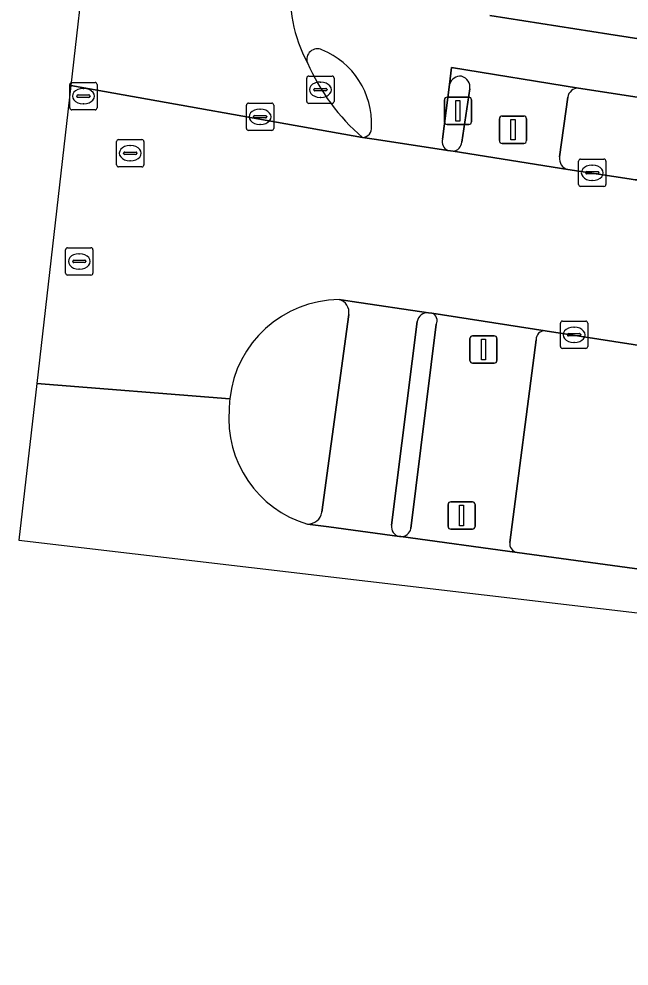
# Model space of a CAD drawing. Extents: x 162250 to 162661, y 380743 to 381606.
# Drawn here: x 162249.84 to 162272.17, y 380744 to 380778.64 of the extents above; entities that cross this region are included whole.
import ezdxf

# ---------------------------------------------------------------- set-up
doc = ezdxf.new("R2010")
doc.units = 0
for name, color, linetype in [('IMGEO_Berm_groen', 7, 'Continuous'), ('IMGEO_Berm_open', 7, 'Continuous'), ('IMGEO_Fietspad_open', 7, 'Continuous'), ('IMGEO_Kolk', 7, 'Continuous'), ('IMGEO_Lichtmast', 7, 'Continuous'), ('IMGEO_Parkeervlak_open', 7, 'Continuous'), ('IMGEO_Rijbaan_lokaal_gesloten', 7, 'Continuous'), ('IMGEO_Rioolput', 7, 'Continuous'), ('IMGEO_Verkeerseiland_gesloten', 7, 'Continuous'), ('IMGEO_Verkeersregelinstallatiepaal', 7, 'Continuous'), ('IMGEO_Voetpad_open', 7, 'Continuous')]:
    doc.layers.add(name, color=color, linetype=linetype)

msp = doc.modelspace()

# ---------------------------------------------------------------- linework, layer by layer
at = {"layer": 'IMGEO_Berm_groen'}
for points in [[(162340.445, 380757.542), (162336.426, 380757.992), (162317.845, 380760.071), (162310.873, 380761.062), (162301.002, 380762.412), (162297.264, 380762.965), (162282.522, 380765.144), (162269.09, 380767.235)], [(162268.762, 380766.905), (162267.798, 380759.494)], [(162268.069, 380759.118), (162295.452, 380755.397), (162299.969, 380754.792)]]:
    msp.add_lwpolyline(points, dxfattribs=at)
for centre, radius, start, end in [((162269.083, 380766.914), 0.321, 88.7764, 181.5719), ((162268.14, 380759.455), 0.344, 173.417, 258.147)]:
    msp.add_arc(centre, radius, start, end, dxfattribs=at)
at = {"layer": 'IMGEO_Berm_open'}
for points in [[(162307.661, 380770.36), (162270.314, 380776.107)], [(162269.923, 380775.77), (162269.625, 380773.589)], [(162269.928, 380773.131), (162272.165, 380772.786)]]:
    msp.add_lwpolyline(points, dxfattribs=at)
for centre, radius, start, end in [((162270.303, 380775.724), 0.383, 88.418, 173.0976), ((162270.018, 380773.52), 0.399, 170.0338, 256.9412), ((162272.428, 380774.797), 2.028, 262.5531, 305.1612)]:
    msp.add_arc(centre, radius, start, end, dxfattribs=at)
at = {"layer": 'IMGEO_Fietspad_open'}
for points in [[(162271.43, 380778.084), (162267.066, 380778.763)], [(162322.19, 380770.265), (162319.479, 380770.684), (162316.253, 380771.183), (162308.183, 380772.372), (162271.43, 380778.084)], [(162265.333, 380774.237), (162265.6, 380776.237), (162265.668, 380776.865), (162270.314, 380776.107), (162307.661, 380770.36), (162314.395, 380769.323), (162314.567, 380769.297), (162320.638, 380768.314)], [(162262.408, 380774.305), (162262.922, 380774.226), (162265.528, 380773.828)], [(162264.831, 380767.892), (162262.029, 380768.302), (162261.554, 380768.371)], [(162261.907, 380767.833), (162260.928, 380760.598)], [(162263.469, 380760.118), (162264.416, 380767.569)], [(162260.397, 380760.162), (162261.177, 380760.057), (162263.767, 380759.706)]]:
    msp.add_lwpolyline(points, dxfattribs=at)
for centre, radius, start, end in [((162265.345, 380779.632), 5.594, 174.9487, 207.6926), ((162260.76, 380777.156), 0.388, 64.3396, 198.5148), ((162259.818, 380774.795), 2.929, 357.8837, 67.7243), ((162262.405, 380774.647), 0.342, 270.4566, 6.706), ((162265.686, 380774.155), 0.363, 166.8681, 244.1129), ((162261.448, 380767.917), 0.466, 349.6257, 76.9148), ((162264.789, 380767.518), 0.377, 83.6403, 172.1478), ((162260.413, 380760.684), 0.522, 268.2245, 350.5538), ((162263.839, 380760.072), 0.373, 172.8539, 258.9026)]:
    msp.add_arc(centre, radius, start, end, dxfattribs=at)
at = {"layer": 'IMGEO_Kolk'}
for p, q in [((162260.37, 380775.622), (162260.37, 380776.474)), ((162260.445, 380776.548), (162261.297, 380776.548)), ((162261.371, 380776.474), (162261.371, 380775.622)), ((162260.858, 380776.328), (162260.883, 380776.328)), ((162260.629, 380776.042), (162260.629, 380776.054)), ((162261.067, 380776.005), (162260.669, 380776.005)), ((162260.672, 380776.091), (162261.07, 380776.091)), ((162261.113, 380776.054), (162261.113, 380776.042)), ((162261.297, 380775.548), (162260.445, 380775.548)), ((162260.881, 380775.768), (162260.856, 380775.768)), ((162270.318, 380772.583), (162270.318, 380773.435)), ((162270.393, 380773.509), (162271.245, 380773.509)), ((162271.319, 380773.435), (162271.319, 380772.583)), ((162270.577, 380773.003), (162270.577, 380773.015)), ((162270.62, 380773.052), (162271.018, 380773.052)), ((162270.806, 380773.289), (162270.831, 380773.289)), ((162271.061, 380773.015), (162271.061, 380773.003)), ((162271.015, 380772.966), (162270.617, 380772.966)), ((162270.829, 380772.729), (162270.804, 380772.729)), ((162271.245, 380772.509), (162270.393, 380772.509)), ((162269.652, 380766.659), (162269.652, 380767.511)), ((162269.727, 380767.585), (162270.579, 380767.585)), ((162270.653, 380767.511), (162270.653, 380766.659)), ((162269.954, 380767.128), (162270.352, 380767.128)), ((162270.14, 380767.365), (162270.165, 380767.365)), ((162269.911, 380767.079), (162269.911, 380767.091)), ((162270.349, 380767.042), (162269.951, 380767.042)), ((162270.163, 380766.805), (162270.138, 380766.805)), ((162270.395, 380767.091), (162270.395, 380767.079)), ((162270.579, 380766.585), (162269.727, 380766.585))]:
    msp.add_line(p, q, dxfattribs=at)
for points in [[(162260.37, 380775.622), (162260.37, 380776.474)], [(162260.445, 380776.548), (162261.297, 380776.548)], [(162261.371, 380776.474), (162261.371, 380775.622)], [(162261.297, 380775.548), (162260.445, 380775.548)], [(162270.318, 380772.583), (162270.318, 380773.435)], [(162270.393, 380773.509), (162271.245, 380773.509)], [(162271.319, 380773.435), (162271.319, 380772.583)], [(162271.245, 380772.509), (162270.393, 380772.509)], [(162269.652, 380766.659), (162269.652, 380767.511)], [(162269.727, 380767.585), (162270.579, 380767.585)], [(162270.653, 380767.511), (162270.653, 380766.659)], [(162270.579, 380766.585), (162269.727, 380766.585)]]:
    msp.add_lwpolyline(points, dxfattribs=at)
for centre, radius, start, end in [((162260.447, 380776.472), 0.0765, 91.552, 178.448), ((162260.447, 380776.472), 0.0765, 91.552, 178.448), ((162261.295, 380776.472), 0.0765, 1.552, 88.448), ((162261.295, 380776.472), 0.0765, 1.552, 88.448), ((162260.669, 380776.051), 0.0403, 85.8775, 175.7526), ((162260.666, 380776.041), 0.0366, 178.938, 274.7102), ((162261.07, 380776.048), 0.043, 264.8664, 352.4533), ((162261.074, 380776.053), 0.0386, 1.7309, 96.639), ((162260.447, 380775.624), 0.0765, 181.552, 268.448), ((162260.447, 380775.624), 0.0765, 181.552, 268.448), ((162261.295, 380775.624), 0.0765, 271.552, 358.448), ((162261.295, 380775.624), 0.0765, 271.552, 358.448), ((162270.395, 380773.433), 0.0765, 91.552, 178.448), ((162270.395, 380773.433), 0.0765, 91.552, 178.448), ((162271.243, 380773.433), 0.0765, 1.552, 88.448), ((162271.243, 380773.433), 0.0765, 1.552, 88.448), ((162270.617, 380773.012), 0.0403, 85.8775, 175.7526), ((162271.022, 380773.014), 0.0386, 1.7309, 96.639), ((162270.614, 380773.002), 0.0366, 178.938, 274.7102), ((162271.018, 380773.009), 0.043, 264.8664, 352.4533), ((162270.395, 380772.585), 0.0765, 181.552, 268.448), ((162270.395, 380772.585), 0.0765, 181.552, 268.448), ((162271.243, 380772.585), 0.0765, 271.552, 358.448), ((162271.243, 380772.585), 0.0765, 271.552, 358.448), ((162269.729, 380767.509), 0.0765, 91.552, 178.448), ((162269.729, 380767.509), 0.0765, 91.552, 178.448), ((162270.577, 380767.509), 0.0765, 1.552, 88.448), ((162270.577, 380767.509), 0.0765, 1.552, 88.448), ((162269.951, 380767.088), 0.0403, 85.8775, 175.7526), ((162270.356, 380767.09), 0.0386, 1.7309, 96.639), ((162269.948, 380767.078), 0.0366, 178.938, 274.7102), ((162270.352, 380767.085), 0.043, 264.8664, 352.4533), ((162269.729, 380766.661), 0.0765, 181.552, 268.448), ((162269.729, 380766.661), 0.0765, 181.552, 268.448), ((162270.577, 380766.661), 0.0765, 271.552, 358.448), ((162270.577, 380766.661), 0.0765, 271.552, 358.448)]:
    msp.add_arc(centre, radius, start, end, dxfattribs=at)
for centre, major_axis, ratio, start_param, end_param in [((162260.857, 380776.048), (-0.387, 0.002), 0.722429, 4.712389, 7.853982), ((162260.882, 380776.048), (-0.39, 0.002), 0.717154, 1.570796, 4.712389), ((162270.805, 380773.009), (-0.387, 0.002), 0.722429, 4.712389, 7.853982), ((162270.83, 380773.009), (-0.39, 0.002), 0.717154, 1.570796, 4.712389), ((162270.139, 380767.085), (-0.387, 0.002), 0.722429, 4.712389, 7.853982), ((162270.164, 380767.085), (-0.39, 0.002), 0.717154, 1.570796, 4.712389)]:
    msp.add_ellipse(centre, major_axis=major_axis, ratio=ratio, start_param=start_param, end_param=end_param, dxfattribs=at)
at = {"layer": 'IMGEO_Lichtmast'}
for p, q in [((162265.408, 380774.877), (162265.408, 380775.677)), ((162265.408, 380775.677), (162265.408, 380774.877)), ((162265.508, 380775.777), (162266.298, 380775.777)), ((162266.298, 380775.777), (162265.508, 380775.777)), ((162266.398, 380775.677), (162266.398, 380774.877)), ((162266.398, 380774.877), (162266.398, 380775.677)), ((162266.298, 380774.777), (162265.508, 380774.777)), ((162265.508, 380774.777), (162266.298, 380774.777))]:
    msp.add_line(p, q, dxfattribs=at)
msp.add_lwpolyline([(162265.828, 380775.652), (162265.978, 380775.652), (162265.978, 380774.902), (162265.828, 380774.902), (162265.828, 380775.652)], dxfattribs=at)
for centre, start, end in [((162265.508, 380775.677), 90, 180), ((162265.508, 380775.677), 90, 180), ((162266.298, 380775.677), 0, 90), ((162266.298, 380775.677), 360, 90), ((162265.508, 380774.877), 180, 270), ((162265.508, 380774.877), 180, 270), ((162266.298, 380774.877), 270, 0), ((162266.298, 380774.877), 270, 0)]:
    msp.add_arc(centre, 0.1, start, end, dxfattribs=at)
at = {"layer": 'IMGEO_Parkeervlak_open'}
msp.add_lwpolyline([(162272.165, 380772.786), (162283.76, 380770.845), (162302.363, 380767.996), (162304.099, 380767.733)], dxfattribs=at)
msp.add_arc((162272.428, 380774.797), 2.028, 262.5531, 305.1612, dxfattribs=at)
at = {"layer": 'IMGEO_Rijbaan_lokaal_gesloten'}
for points in [[(162252.312, 380781.239), (162251.737, 380776.205), (162262.408, 380774.305)], [(162319.508, 380765.306), (162319.144, 380765.373), (162317.048, 380765.757), (162316.743, 380765.813), (162313.921, 380766.242), (162307.185, 380767.265), (162304.099, 380767.733), (162302.363, 380767.996), (162283.76, 380770.845), (162272.165, 380772.786), (162269.928, 380773.131), (162265.732, 380773.796), (162265.528, 380773.828), (162262.922, 380774.226), (162262.408, 380774.305), (162251.737, 380776.205), (162250.492, 380765.299)], [(162261.554, 380768.371), (162262.029, 380768.302), (162264.831, 380767.892), (162264.951, 380767.873), (162269.09, 380767.235), (162282.522, 380765.144), (162297.264, 380762.965), (162301.002, 380762.412), (162310.873, 380761.062), (162317.845, 380760.071), (162336.426, 380757.992), (162340.445, 380757.542)], [(162250.492, 380765.299), (162249.838, 380759.576), (162300.915, 380753.574), (162365.037, 380744.169), (162389.847, 380744), (162372.871, 380745.275)], [(162257.556, 380764.746), (162250.492, 380765.299)], [(162250.492, 380765.299), (162257.556, 380764.746)], [(162299.969, 380754.792), (162295.452, 380755.397), (162268.069, 380759.118), (162263.814, 380759.703), (162263.767, 380759.706), (162261.177, 380760.057), (162260.397, 380760.162)]]:
    msp.add_lwpolyline(points, dxfattribs=at)
for centre, radius, start, end in [((162265.345, 380779.632), 5.594, 174.9487, 207.6926), ((162267.405, 380780.107), 7.657, 203.6669, 229.2621), ((162261.587, 380764.317), 4.054, 90.4725, 173.9249), ((162261.562, 380764.313), 4.03, 173.8307, 179.26), ((162261.538, 380764.017), 4.02, 175.0352, 253.5072)]:
    msp.add_arc(centre, radius, start, end, dxfattribs=at)
at = {"layer": 'IMGEO_Rioolput'}
for p, q in [((162251.699, 380775.386), (162251.699, 380776.238)), ((162251.774, 380776.312), (162252.626, 380776.312)), ((162252.7, 380776.238), (162252.7, 380775.386)), ((162251.958, 380775.806), (162251.958, 380775.818)), ((162252.001, 380775.855), (162252.399, 380775.855)), ((162252.187, 380776.092), (162252.212, 380776.092)), ((162252.442, 380775.818), (162252.442, 380775.806)), ((162252.396, 380775.769), (162251.998, 380775.769)), ((162252.21, 380775.532), (162252.185, 380775.532)), ((162258.162, 380774.631), (162258.162, 380775.483)), ((162258.237, 380775.557), (162259.089, 380775.557)), ((162259.163, 380775.483), (162259.163, 380774.631)), ((162252.626, 380775.312), (162251.774, 380775.312)), ((162258.464, 380775.1), (162258.862, 380775.1)), ((162258.65, 380775.337), (162258.675, 380775.337)), ((162258.421, 380775.051), (162258.421, 380775.063)), ((162258.859, 380775.014), (162258.461, 380775.014)), ((162258.673, 380774.777), (162258.648, 380774.777)), ((162258.905, 380775.063), (162258.905, 380775.051)), ((162259.089, 380774.557), (162258.237, 380774.557)), ((162253.411, 380773.301), (162253.411, 380774.153)), ((162253.486, 380774.227), (162254.338, 380774.227)), ((162254.412, 380774.153), (162254.412, 380773.301)), ((162253.67, 380773.721), (162253.67, 380773.733)), ((162253.713, 380773.77), (162254.111, 380773.77)), ((162253.899, 380774.007), (162253.924, 380774.007)), ((162254.154, 380773.733), (162254.154, 380773.721)), ((162254.108, 380773.684), (162253.71, 380773.684)), ((162253.922, 380773.447), (162253.897, 380773.447)), ((162254.338, 380773.227), (162253.486, 380773.227)), ((162251.621, 380770.269), (162252.473, 380770.269)), ((162251.546, 380769.343), (162251.546, 380770.195)), ((162252.034, 380770.049), (162252.059, 380770.049)), ((162252.547, 380770.195), (162252.547, 380769.343)), ((162251.805, 380769.763), (162251.805, 380769.775)), ((162252.243, 380769.726), (162251.845, 380769.726)), ((162251.848, 380769.812), (162252.246, 380769.812)), ((162252.289, 380769.775), (162252.289, 380769.763)), ((162252.473, 380769.269), (162251.621, 380769.269)), ((162252.057, 380769.489), (162252.032, 380769.489))]:
    msp.add_line(p, q, dxfattribs=at)
for points in [[(162251.699, 380775.386), (162251.699, 380776.238)], [(162251.774, 380776.312), (162252.626, 380776.312)], [(162252.7, 380776.238), (162252.7, 380775.386)], [(162258.162, 380774.631), (162258.162, 380775.483)], [(162258.237, 380775.557), (162259.089, 380775.557)], [(162259.163, 380775.483), (162259.163, 380774.631)], [(162252.626, 380775.312), (162251.774, 380775.312)], [(162259.089, 380774.557), (162258.237, 380774.557)], [(162253.411, 380773.301), (162253.411, 380774.153)], [(162253.486, 380774.227), (162254.338, 380774.227)], [(162254.412, 380774.153), (162254.412, 380773.301)], [(162254.338, 380773.227), (162253.486, 380773.227)], [(162251.621, 380770.269), (162252.473, 380770.269)], [(162251.546, 380769.343), (162251.546, 380770.195)], [(162252.547, 380770.195), (162252.547, 380769.343)], [(162252.473, 380769.269), (162251.621, 380769.269)]]:
    msp.add_lwpolyline(points, dxfattribs=at)
for centre, radius, start, end in [((162251.776, 380776.236), 0.0765, 91.552, 178.448), ((162251.776, 380776.236), 0.0765, 91.552, 178.448), ((162252.624, 380776.236), 0.0765, 1.552, 88.448), ((162252.624, 380776.236), 0.0765, 1.552, 88.448), ((162251.998, 380775.815), 0.0403, 85.8775, 175.7526), ((162251.995, 380775.805), 0.0366, 178.938, 274.7102), ((162252.399, 380775.812), 0.043, 264.8664, 352.4533), ((162252.403, 380775.817), 0.0386, 1.7309, 96.639), ((162258.239, 380775.481), 0.0765, 91.552, 178.448), ((162258.239, 380775.481), 0.0765, 91.552, 178.448), ((162259.087, 380775.481), 0.0765, 1.552, 88.448), ((162259.087, 380775.481), 0.0765, 1.552, 88.448), ((162251.776, 380775.388), 0.0765, 181.552, 268.448), ((162251.776, 380775.388), 0.0765, 181.552, 268.448), ((162252.624, 380775.388), 0.0765, 271.552, 358.448), ((162252.624, 380775.388), 0.0765, 271.552, 358.448), ((162258.461, 380775.06), 0.0403, 85.8775, 175.7526), ((162258.866, 380775.062), 0.0386, 1.7309, 96.639), ((162258.458, 380775.05), 0.0366, 178.938, 274.7102), ((162258.862, 380775.057), 0.043, 264.8664, 352.4533), ((162258.239, 380774.633), 0.0765, 181.552, 268.448), ((162258.239, 380774.633), 0.0765, 181.552, 268.448), ((162259.087, 380774.633), 0.0765, 271.552, 358.448), ((162259.087, 380774.633), 0.0765, 271.552, 358.448), ((162253.488, 380774.151), 0.0765, 91.552, 178.448), ((162253.488, 380774.151), 0.0765, 91.552, 178.448), ((162254.336, 380774.151), 0.0765, 1.552, 88.448), ((162254.336, 380774.151), 0.0765, 1.552, 88.448), ((162253.71, 380773.73), 0.0403, 85.8775, 175.7526), ((162253.707, 380773.72), 0.0366, 178.938, 274.7102), ((162254.111, 380773.727), 0.043, 264.8664, 352.4533), ((162254.115, 380773.732), 0.0386, 1.7309, 96.639), ((162253.488, 380773.303), 0.0765, 181.552, 268.448), ((162253.488, 380773.303), 0.0765, 181.552, 268.448), ((162254.336, 380773.303), 0.0765, 271.552, 358.448), ((162254.336, 380773.303), 0.0765, 271.552, 358.448), ((162251.623, 380770.193), 0.0765, 91.552, 178.448), ((162251.623, 380770.193), 0.0765, 91.552, 178.448), ((162252.471, 380770.193), 0.0765, 1.552, 88.448), ((162252.471, 380770.193), 0.0765, 1.552, 88.448), ((162251.845, 380769.772), 0.0403, 85.8775, 175.7526), ((162251.842, 380769.762), 0.0366, 178.938, 274.7102), ((162252.246, 380769.769), 0.043, 264.8664, 352.4533), ((162252.25, 380769.774), 0.0386, 1.7309, 96.639), ((162251.623, 380769.345), 0.0765, 181.552, 268.448), ((162251.623, 380769.345), 0.0765, 181.552, 268.448), ((162252.471, 380769.345), 0.0765, 271.552, 358.448), ((162252.471, 380769.345), 0.0765, 271.552, 358.448)]:
    msp.add_arc(centre, radius, start, end, dxfattribs=at)
for centre, major_axis, ratio, start_param, end_param in [((162252.186, 380775.812), (-0.387, 0.002), 0.722429, 4.712389, 7.853982), ((162252.211, 380775.812), (-0.39, 0.002), 0.717154, 1.570796, 4.712389), ((162258.649, 380775.057), (-0.387, 0.002), 0.722429, 4.712389, 7.853982), ((162258.674, 380775.057), (-0.39, 0.002), 0.717154, 1.570796, 4.712389), ((162253.898, 380773.727), (-0.387, 0.002), 0.722429, 4.712389, 7.853982), ((162253.923, 380773.727), (-0.39, 0.002), 0.717154, 1.570796, 4.712389), ((162252.033, 380769.769), (-0.387, 0.002), 0.722429, 4.712389, 7.853982), ((162252.058, 380769.769), (-0.39, 0.002), 0.717154, 1.570796, 4.712389)]:
    msp.add_ellipse(centre, major_axis=major_axis, ratio=ratio, start_param=start_param, end_param=end_param, dxfattribs=at)
at = {"layer": 'IMGEO_Verkeerseiland_gesloten'}
for points in [[(162265.6, 380776.237), (162265.333, 380774.237)], [(162266.044, 380774.13), (162266.338, 380776.077)], [(162265.528, 380773.828), (162265.732, 380773.796)], [(162260.928, 380760.598), (162261.907, 380767.833)], [(162264.951, 380767.873), (162264.831, 380767.892)], [(162264.416, 380767.569), (162263.469, 380760.118)], [(162264.183, 380759.997), (162265.103, 380767.471)], [(162263.767, 380759.706), (162263.814, 380759.703)]]:
    msp.add_lwpolyline(points, dxfattribs=at)
for centre, radius, start, end in [((162260.76, 380777.156), 0.388, 64.3396, 198.5148), ((162259.818, 380774.795), 2.929, 357.8837, 67.7243), ((162267.405, 380780.107), 7.657, 203.6669, 229.2621), ((162265.992, 380776.137), 0.405, 83.5329, 165.6394), ((162265.936, 380776.144), 0.408, 350.5117, 75.4837), ((162262.405, 380774.647), 0.342, 270.4566, 6.706), ((162265.686, 380774.155), 0.363, 166.8681, 244.1129), ((162265.685, 380774.152), 0.359, 277.4402, 356.4608), ((162261.587, 380764.317), 4.054, 90.4725, 173.9249), ((162261.448, 380767.917), 0.466, 349.6257, 76.9148), ((162264.789, 380767.518), 0.377, 83.6403, 172.1478), ((162264.86, 380767.609), 0.28, 330.5137, 70.9104), ((162261.562, 380764.313), 4.03, 173.8307, 179.26), ((162261.538, 380764.017), 4.02, 175.0352, 253.5072), ((162260.413, 380760.684), 0.522, 268.2245, 350.5538), ((162263.839, 380760.072), 0.373, 172.8539, 258.9026), ((162263.819, 380760.075), 0.372, 269.2023, 347.8898)]:
    msp.add_arc(centre, radius, start, end, dxfattribs=at)
at = {"layer": 'IMGEO_Verkeersregelinstallatiepaal'}
for p, q in [((162267.421, 380774.186), (162267.421, 380774.986)), ((162267.421, 380774.986), (162267.421, 380774.186)), ((162267.521, 380775.086), (162268.311, 380775.086)), ((162268.311, 380775.086), (162267.521, 380775.086)), ((162268.411, 380774.986), (162268.411, 380774.186)), ((162268.411, 380774.186), (162268.411, 380774.986)), ((162268.311, 380774.086), (162267.521, 380774.086)), ((162267.521, 380774.086), (162268.311, 380774.086)), ((162266.34, 380766.148), (162266.34, 380766.948)), ((162266.34, 380766.948), (162266.34, 380766.148)), ((162266.44, 380767.048), (162267.23, 380767.048)), ((162267.23, 380767.048), (162266.44, 380767.048)), ((162267.33, 380766.948), (162267.33, 380766.148)), ((162267.33, 380766.148), (162267.33, 380766.948)), ((162267.23, 380766.048), (162266.44, 380766.048)), ((162266.44, 380766.048), (162267.23, 380766.048)), ((162265.641, 380760.977), (162266.431, 380760.977)), ((162266.431, 380760.977), (162265.641, 380760.977)), ((162265.541, 380760.077), (162265.541, 380760.877)), ((162265.541, 380760.877), (162265.541, 380760.077)), ((162266.531, 380760.877), (162266.531, 380760.077)), ((162266.531, 380760.077), (162266.531, 380760.877)), ((162266.431, 380759.977), (162265.641, 380759.977)), ((162265.641, 380759.977), (162266.431, 380759.977))]:
    msp.add_line(p, q, dxfattribs=at)
for points in [[(162267.841, 380774.961), (162267.991, 380774.961), (162267.991, 380774.211), (162267.841, 380774.211), (162267.841, 380774.961)], [(162266.76, 380766.923), (162266.91, 380766.923), (162266.91, 380766.173), (162266.76, 380766.173), (162266.76, 380766.923)], [(162265.961, 380760.852), (162266.111, 380760.852), (162266.111, 380760.102), (162265.961, 380760.102), (162265.961, 380760.852)]]:
    msp.add_lwpolyline(points, dxfattribs=at)
for centre, start, end in [((162267.521, 380774.986), 90, 180), ((162267.521, 380774.986), 90, 180), ((162268.311, 380774.986), 0, 90), ((162268.311, 380774.986), 360, 90), ((162267.521, 380774.186), 180, 270), ((162267.521, 380774.186), 180, 270), ((162268.311, 380774.186), 270, 0), ((162268.311, 380774.186), 270, 0), ((162266.44, 380766.948), 90, 180), ((162266.44, 380766.948), 90, 180), ((162267.23, 380766.948), 0, 90), ((162267.23, 380766.948), 360, 90), ((162266.44, 380766.148), 180, 270), ((162266.44, 380766.148), 180, 270), ((162267.23, 380766.148), 270, 0), ((162267.23, 380766.148), 270, 0), ((162265.641, 380760.877), 90, 180), ((162265.641, 380760.877), 90, 180), ((162266.431, 380760.877), 0, 90), ((162266.431, 380760.877), 360, 90), ((162265.641, 380760.077), 180, 270), ((162265.641, 380760.077), 180, 270), ((162266.431, 380760.077), 270, 0), ((162266.431, 380760.077), 270, 0)]:
    msp.add_arc(centre, 0.1, start, end, dxfattribs=at)
at = {"layer": 'IMGEO_Voetpad_open'}
for points in [[(162267.066, 380778.763), (162271.43, 380778.084), (162308.183, 380772.372), (162316.253, 380771.183), (162319.479, 380770.684), (162319.589, 380773.316)], [(162270.314, 380776.107), (162265.668, 380776.865), (162265.6, 380776.237)], [(162266.338, 380776.077), (162266.044, 380774.13)], [(162269.625, 380773.589), (162269.923, 380775.77)], [(162265.732, 380773.796), (162269.928, 380773.131)], [(162269.09, 380767.235), (162264.951, 380767.873)], [(162265.103, 380767.471), (162264.183, 380759.997)], [(162267.798, 380759.494), (162268.762, 380766.905)], [(162263.814, 380759.703), (162268.069, 380759.118)]]:
    msp.add_lwpolyline(points, dxfattribs=at)
for centre, radius, start, end in [((162265.992, 380776.137), 0.405, 83.5329, 165.6394), ((162265.936, 380776.144), 0.408, 350.5117, 75.4837), ((162270.303, 380775.724), 0.383, 88.418, 173.0976), ((162265.685, 380774.152), 0.359, 277.4402, 356.4608), ((162270.018, 380773.52), 0.399, 170.0338, 256.9412), ((162264.86, 380767.609), 0.28, 330.5137, 70.9104), ((162269.083, 380766.914), 0.321, 88.7764, 181.5719), ((162263.819, 380760.075), 0.372, 269.2023, 347.8898), ((162268.14, 380759.455), 0.344, 173.417, 258.147)]:
    msp.add_arc(centre, radius, start, end, dxfattribs=at)

doc.saveas('drawing.dxf')
